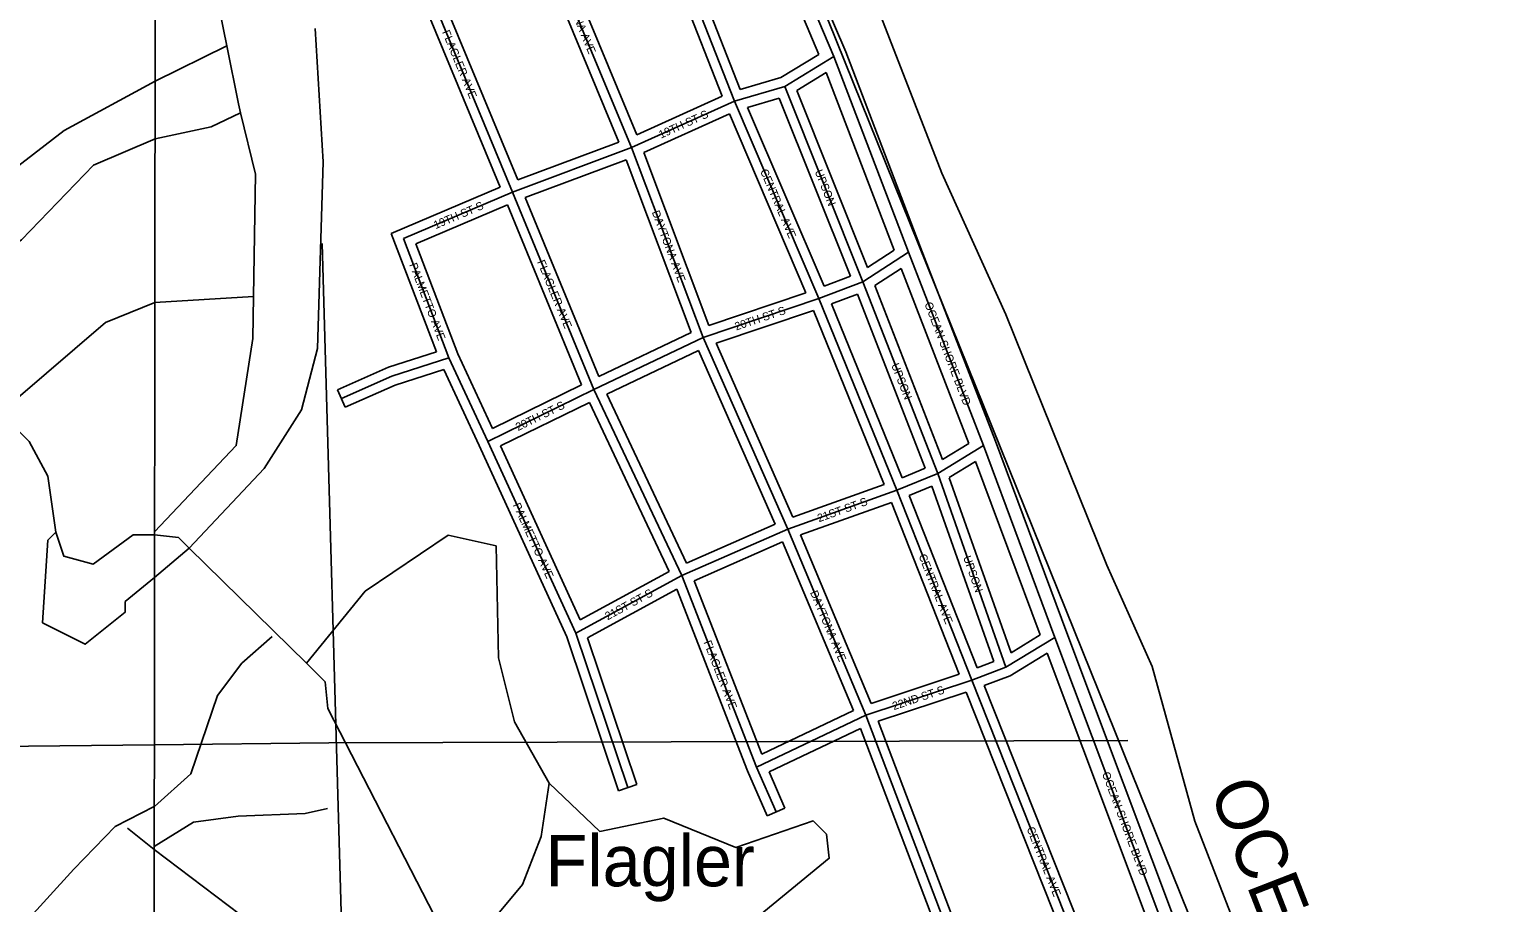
# Model space of a CAD drawing. Extents: x 457167 to 656239, y 1787309 to 1969297.
# Drawn here: x 616065 to 620629, y 1861569 to 1864301 of the extents above; entities that cross this region are included whole.
import ezdxf

# ---------------------------------------------------------------- set-up
doc = ezdxf.new("R2010")
doc.units = 0
for name, color, linetype in [('Level 1', 7, 'Continuous'), ('Level 22', 7, 'Continuous'), ('Level 23', 7, 'Continuous'), ('Level 28', 7, 'Continuous'), ('Level 31', 7, 'Continuous'), ('Level 32', 7, 'Continuous'), ('Level 34', 7, 'Continuous'), ('Level 44', 7, 'Continuous'), ('Level 5', 7, 'Continuous'), ('Level 63', 7, 'Continuous'), ('Level 7', 7, 'Continuous'), ('Level 8', 7, 'Continuous')]:
    doc.layers.add(name, color=color, linetype=linetype)

msp = doc.modelspace()

# ---------------------------------------------------------------- linework, layer by layer
at = {"layer": 'Level 1'}
for p, q in [((616980.56, 1863630.604), (617108.333, 1859138.994)), ((615113.964, 1862049.261), (616456.481, 1862063.133)), ((616456.481, 1862063.133), (617001.586, 1862068.766)), ((617001.586, 1862068.766), (619497.902, 1862076.387))]:
    msp.add_line(p, q, dxfattribs=at)
at = {"layer": 'Level 22'}
for p, q in [((618579.528, 1864214.975), (618234.11, 1865029.857)), ((618813.141, 1863603.839), (618579.528, 1864214.975)), ((619046.767, 1862998.525), (618813.141, 1863603.839)), ((619270.224, 1862399.04), (619046.767, 1862998.525)), ((619696.85, 1861264.093), (619270.224, 1862399.04))]:
    msp.add_line(p, q, dxfattribs=at)
at = {"layer": 'Level 23'}
for p, q in [((618616.635, 1864229.925), (618270.939, 1865045.468)), ((618533.15, 1864221.888), (618214.888, 1864972.71)), ((618850.504, 1863618.121), (618616.635, 1864229.925)), ((618767.897, 1863610.169), (618555.67, 1864165.358)), ((619084.249, 1863012.496), (618850.458, 1863618.242)), ((619001.089, 1863005.781), (618789.921, 1863552.906)), ((619307.705, 1862413.011), (619084.249, 1863012.496)), ((619224.751, 1862406.503), (619022.666, 1862948.653)), ((619734.13, 1861278.591), (619307.665, 1862413.115)), ((619649.734, 1861275.751), (619246.182, 1862349.311))]:
    msp.add_line(p, q, dxfattribs=at)
at = {"layer": 'Level 31'}
for p, q in [((618268.78, 1864075.656), (617953.908, 1864878.874)), ((617947.841, 1863930.532), (617602.453, 1864762.875)), ((617575.986, 1863791.282), (617235.685, 1864611.986)), ((618579.528, 1864214.975), (618426.676, 1864122.04)), ((618426.676, 1864122.04), (618268.78, 1864075.656)), ((618426.676, 1864122.04), (618670.472, 1863510.894)), ((618268.78, 1864075.656), (617947.841, 1863930.532)), ((618532.935, 1863458.67), (618268.78, 1864075.656)), ((617947.841, 1863930.532), (617575.986, 1863791.282)), ((618171.28, 1863336.858), (617947.841, 1863930.532)), ((617575.986, 1863791.282), (617234.674, 1863646.186)), ((617829.948, 1863174.302), (617575.986, 1863791.282)), ((617234.674, 1863646.186), (617376.86, 1863273.68)), ((618813.141, 1863603.839), (618670.472, 1863510.894)), ((618670.472, 1863510.894), (618532.935, 1863458.67)), ((618670.472, 1863510.894), (618904.103, 1862911.396)), ((618532.935, 1863458.67), (618171.28, 1863336.858)), ((618776.749, 1862859.161), (618532.935, 1863458.67)), ((618171.28, 1863336.858), (617829.948, 1863174.302)), ((618435.456, 1862737.326), (618171.28, 1863336.858)), ((617376.86, 1863273.68), (617198.58, 1863215.685)), ((617376.86, 1863273.68), (617498.797, 1863011.738)), ((617198.58, 1863215.685), (617040.654, 1863146.033)), ((617829.948, 1863174.302), (617498.797, 1863011.738)), ((618104.322, 1862592.211), (617829.948, 1863174.302)), ((617498.797, 1863011.738), (617773.149, 1862412.191)), ((619046.767, 1862998.525), (618904.103, 1862911.396)), ((618904.103, 1862911.396), (618776.749, 1862859.161)), ((618904.103, 1862911.396), (619117.367, 1862306.102)), ((618776.749, 1862859.161), (618435.456, 1862737.326)), ((619010.39, 1862265.482), (618776.749, 1862859.161)), ((618435.456, 1862737.326), (618104.322, 1862592.211)), ((618679.29, 1862155.271), (618435.456, 1862737.326)), ((618104.322, 1862592.211), (617773.149, 1862412.191)), ((618337.95, 1861992.711), (618104.322, 1862592.211)), ((617773.149, 1862412.191), (617935.601, 1861929.123)), ((619270.224, 1862399.04), (619117.367, 1862306.102)), ((619117.367, 1862306.102), (619010.39, 1862265.482)), ((619010.39, 1862265.482), (618679.29, 1862155.271)), ((619452.311, 1861153.791), (619010.39, 1862265.482)), ((618679.29, 1862155.271), (618337.95, 1861992.711)), ((619105.914, 1861031.954), (618679.29, 1862155.271)), ((618398.914, 1861853.015), (618337.95, 1861992.711))]:
    msp.add_line(p, q, dxfattribs=at)
at = {"layer": 'Level 32'}
for p, q in [((618230.445, 1864091.246), (617936.341, 1864841.483)), ((618286.683, 1864112.182), (617993.005, 1864861.335)), ((617963.685, 1863970.621), (617642.55, 1864744.516)), ((617908.223, 1863947.731), (617586.206, 1864723.751)), ((617536.884, 1863807.258), (617222.87, 1864564.563)), ((617592.6, 1863829.538), (617274.92, 1864595.686)), ((618533.15, 1864221.887), (618414.449, 1864149.716)), ((618414.449, 1864149.716), (618286.684, 1864112.182)), ((618555.67, 1864165.358), (618463.942, 1864109.587)), ((618463.942, 1864109.586), (618684.771, 1863556.014)), ((618230.445, 1864091.246), (617963.685, 1863970.621)), ((618408.929, 1864085.557), (618309.66, 1864056.396)), ((618549.188, 1863496.931), (618309.66, 1864056.396)), ((618408.93, 1864085.557), (618631.303, 1863528.111)), ((618253.249, 1864035.706), (617985.822, 1863914.781)), ((618492.568, 1863476.73), (618253.249, 1864035.707)), ((617908.223, 1863947.731), (617592.6, 1863829.538)), ((617930.313, 1863891.933), (617615.52, 1863774.051)), ((618133.49, 1863352.09), (617930.313, 1863891.933)), ((618189.153, 1863374.533), (617985.822, 1863914.781)), ((617536.883, 1863807.257), (617196.339, 1863662.487)), ((617559.795, 1863751.8), (617273.008, 1863629.882)), ((617791.514, 1863188.855), (617559.794, 1863751.8)), ((617845.636, 1863215.001), (617615.52, 1863774.051)), ((617196.339, 1863662.487), (617337.583, 1863292.45)), ((617273.008, 1863629.882), (617404.507, 1863285.373)), ((618767.897, 1863610.168), (618684.771, 1863556.014)), ((618789.921, 1863552.906), (618707.278, 1863499.067)), ((618631.303, 1863528.111), (618549.187, 1863496.931)), ((618492.568, 1863476.729), (618189.154, 1863374.533)), ((618653.318, 1863472.289), (618572.295, 1863441.524)), ((618653.318, 1863472.29), (618865.446, 1862927.966)), ((618707.278, 1863499.066), (618919.044, 1862955.674)), ((618515.773, 1863421.232), (618211.972, 1863318.907)), ((618737.155, 1862876.881), (618515.774, 1863421.232)), ((618793.202, 1862898.335), (618572.294, 1863441.523)), ((618133.49, 1863352.09), (617845.636, 1863215.001)), ((617337.583, 1863292.451), (617187.857, 1863243.744)), ((617404.507, 1863285.373), (617513.07, 1863052.164)), ((618156.284, 1863296.487), (617869.825, 1863160.063)), ((618395.881, 1862752.737), (618156.284, 1863296.486)), ((618451.655, 1862774.964), (618211.972, 1863318.907)), ((617187.858, 1863243.744), (617028.547, 1863173.482)), ((617360.875, 1863236.931), (617209.3, 1863187.623)), ((617360.875, 1863236.931), (617471.598, 1862999.077)), ((617209.299, 1863187.623), (617052.759, 1863118.584)), ((617791.514, 1863188.855), (617513.07, 1863052.165)), ((617052.759, 1863118.584), (617028.547, 1863173.482)), ((618119.013, 1862631.405), (617869.825, 1863160.063)), ((617815.805, 1863133.939), (617538.224, 1862997.673)), ((618065.107, 1862605.041), (617815.806, 1863133.939)), ((619001.089, 1863005.781), (618919.044, 1862955.674)), ((617471.598, 1862999.077), (617745.214, 1862401.136)), ((617538.224, 1862997.673), (617787.055, 1862453.897)), ((618865.446, 1862927.966), (618793.203, 1862898.336)), ((619022.667, 1862948.653), (618940.47, 1862898.454)), ((618737.154, 1862876.881), (618451.655, 1862774.963)), ((618886.292, 1862871.665), (618815.495, 1862842.627)), ((618886.292, 1862871.666), (619079.339, 1862323.753)), ((618940.47, 1862898.453), (619133.375, 1862350.945)), ((618759.472, 1862821.138), (618475.36, 1862719.716)), ((618970.882, 1862283.949), (618759.471, 1862821.138)), ((619027.451, 1862304.051), (618815.495, 1862842.627)), ((618395.881, 1862752.737), (618119.013, 1862631.404)), ((618419.567, 1862697.608), (618142.725, 1862576.286)), ((618640.568, 1862170.059), (618419.567, 1862697.608)), ((618696.21, 1862192.522), (618475.36, 1862719.716)), ((618065.107, 1862605.041), (617787.055, 1862453.897)), ((618088.732, 1862549.59), (617809.616, 1862397.867)), ((618310.213, 1861981.259), (618088.733, 1862549.591)), ((618354.184, 1862033.671), (618142.725, 1862576.286)), ((617745.214, 1862401.137), (617907.165, 1861919.56)), ((617809.616, 1862397.867), (617964.036, 1861938.685)), ((619224.751, 1862406.502), (619133.375, 1862350.945)), ((619079.34, 1862323.752), (619027.451, 1862304.05)), ((619246.182, 1862349.311), (619130.595, 1862279.034)), ((618970.882, 1862283.95), (618696.21, 1862192.522)), ((619130.594, 1862279.034), (619049.523, 1862248.251)), ((618992.979, 1862228.067), (618718.44, 1862136.684)), ((619412.896, 1861171.728), (618992.979, 1862228.067)), ((619468.592, 1861194.045), (619049.523, 1862248.251)), ((618640.568, 1862170.059), (618354.185, 1862033.671)), ((619123.568, 1861069.965), (618718.44, 1862136.684)), ((618662.8, 1862114.189), (618377.055, 1861978.105)), ((619067.45, 1861048.73), (618662.801, 1862114.189)), ((618371.418, 1861841.014), (618310.213, 1861981.259)), ((618426.41, 1861865.014), (618377.055, 1861978.106)), ((617964.036, 1861938.685), (617907.165, 1861919.56)), ((618371.418, 1861841.014), (618426.41, 1861865.014))]:
    msp.add_line(p, q, dxfattribs=at)
at = {"layer": 'Level 5'}
for p, q in [((616458.695, 1864137.917), (616682.517, 1864249.303)), ((616458.674, 1864137.907), (616458.695, 1864137.917)), ((616458.482, 1863958.274), (616458.503, 1863958.278)), ((616457.955, 1863445.921), (616766.339, 1863464.5)), ((616457.935, 1863445.92), (616457.955, 1863445.921)), ((616457.191, 1862728.863), (616457.17, 1862728.841)), ((616457.18, 1862719.323), (616532.033, 1862710.913)), ((616565.344, 1862677.533), (616532.033, 1862710.913)), ((616931.75, 1862318.679), (616565.344, 1862677.533)), ((616334.291, 1861807.897), (616456.254, 1861870.311)), ((616456.254, 1861870.311), (616456.275, 1861870.33)), ((616456.12, 1861745.221), (616456.142, 1861745.235))]:
    msp.add_line(p, q, dxfattribs=at)
for points in [[(617512.271, 1867311.531), (617753.467, 1866786.084), (617761.707, 1866719.392), (618027.815, 1866093.874), (618077.636, 1865918.751), (618144.228, 1865801.97), (618243.9, 1865460.085), (618426.875, 1865084.76), (618468.397, 1864926.308), (618668.012, 1864492.621), (618917.409, 1863850.463), (619117.024, 1863408.417), (619432.992, 1862624.476), (619574.345, 1862307.531), (619707.24, 1861823.895), (619898.445, 1861331.858), (620297.605, 1860414.445), (620430.569, 1860030.81), (620613.533, 1859605.464), (621220.39, 1858012.611)], [(616726.448, 1864861.975), (616713.694, 1864838.352), (616647.249, 1864601.699), (616649.276, 1864413.336), (616682.517, 1864249.303)], [(616682.517, 1864249.303), (616719.24, 1864067.449), (616725.895, 1864039.442)], [(615266.401, 1864018.838), (615341.425, 1863943.485), (615357.773, 1863760.196), (615449.318, 1863660.098), (615716.027, 1863676.171), (615849.755, 1863734.206), (616174.953, 1863984.032), (616458.674, 1864137.907)], [(616458.503, 1863958.278), (616634.193, 1863995.541), (616725.895, 1864039.442)], [(616725.895, 1864039.442), (616772.155, 1863847.396), (616766.339, 1863464.5)], [(615665.68, 1863326.049), (615916.079, 1863559.228), (616041.24, 1863642.364), (616266.491, 1863875.572), (616458.482, 1863958.274)], [(616766.339, 1863464.5), (616764.29, 1863333.595), (616712.379, 1862998.747), (616457.191, 1862728.863)], [(616023.833, 1863142.39), (616303.199, 1863383.541), (616457.935, 1863445.92)], [(616148.598, 1862728.001), (616123.747, 1862903.064), (616065.525, 1863011.506), (615982.264, 1863094.966)], [(616148.598, 1862728.001), (616173.509, 1862652.951), (616265.17, 1862627.841), (616390.311, 1862719.413), (616457.002, 1862719.343), (616457.18, 1862719.323)], [(616931.75, 1862318.679), (617115.402, 1862543.563), (617373.995, 1862718.367), (617524.016, 1862684.857), (617531.989, 1862334.732), (617581.78, 1862134.589), (617689.953, 1861942.726)], [(616456.275, 1861870.33), (616570.3, 1861972.369), (616653.945, 1862217.003), (616729.798, 1862318.376), (616824.41, 1862401.911)], [(616931.75, 1862318.679), (616990.072, 1862260.258), (616998.302, 1862176.897), (617405.932, 1861384.526)], [(617405.932, 1861384.526), (617606.263, 1861626.051), (617664.783, 1861776.034), (617689.953, 1861942.726)], [(618331.394, 1861516.923), (618565.035, 1861708.397), (618556.765, 1861783.428), (618515.144, 1861825.169), (618273.301, 1861742.066), (618048.318, 1861833.996), (617848.185, 1861792.515), (617689.953, 1861942.726)], [(616456.142, 1861745.235), (616578.733, 1861821.454), (616718.47, 1861840.214), (616927.896, 1861848.356), (616996.975, 1861863.556)], [(615782.875, 1861345.226), (616046.25, 1861499.848), (616204.615, 1861674.584), (616334.291, 1861807.897)], [(616372.696, 1861802.418), (616455.958, 1861735.657), (616456.132, 1861735.526)], [(616456.132, 1861735.526), (616764.173, 1861501.916), (616872.415, 1861385.084), (616880.745, 1861376.744)]]:
    msp.add_lwpolyline(points, dxfattribs=at)
at = {"layer": 'Level 63'}
for points in [[(576611.219, 1832825.663), (616425.226, 1832761.92), (616473.71, 1878215.526), (576708.29, 1878279.4), (576611.219, 1832825.663)], [(616425.226, 1832761.92), (656239.136, 1832740.786), (656239.03, 1878194.373), (616473.71, 1878215.526), (616425.226, 1832761.92)]]:
    msp.add_lwpolyline(points, dxfattribs=at)
at = {"layer": 'Level 7'}
msp.add_line((616457.039, 1862586.101), (616565.344, 1862677.533), dxfattribs=at)
for points in [[(616565.344, 1862677.533), (616799.015, 1862927.358), (616915.926, 1863110.661), (616966.135, 1863302.325), (616983.433, 1863885.874), (616958.88, 1864302.681)], [(616148.598, 1862728.001), (616123.558, 1862703.001), (616106.589, 1862444.607), (616239.901, 1862377.786), (616365.072, 1862477.689), (616365.112, 1862511.029), (616456.873, 1862585.961), (616457.039, 1862586.101)]]:
    msp.add_lwpolyline(points, dxfattribs=at)
at = {"layer": 'Level 8'}
msp.add_lwpolyline([(616745.512, 1868837.671), (619996.599, 1860769.559), (621520.639, 1856869.505), (622094.654, 1855490.486)], dxfattribs=at)

# ---------------------------------------------------------------- texts
at = {"layer": 'Level 28'}
msp.add_text('OCEAN SHORE BLVD', height=160, rotation=291.250469, dxfattribs=at).set_placement((619751.95, 1861923.481))
at = {"layer": 'Level 34'}
for s, height, rotation, p in [('DAYTONA AVE', 25, 292.536175, (617722.86, 1864440.094)), ('FLAGLER AVE', 25, 292.520847, (617354.84, 1864291.985)), ('19TH ST S', 25, 24.331394, (618039.42, 1863958.224)), ('CENTRAL AVE', 25, 293.177361, (618348.645, 1863857.356)), ('UPSON', 25, 291.747544, (618519.46, 1863855.716)), ('19TH ST S', 25, 23.030647, (617335.438, 1863675.439)), ('DAYTONA AVE', 24.99916, 290.624356, (618010.421, 1863728.774)), ('PALMETTO AVE', 25, 290.891736, (617252.475, 1863564.496)), ('FLAGLER AVE', 25, 292.372811, (617652.206, 1863573.274)), ('20TH ST S', 25, 18.6141, (618274.611, 1863358.472)), ('OCEAN SHORE BLVD', 25, 291.104292, (618862.155, 1863442.129)), ('UPSON', 24.9992, 291.291156, (618758.486, 1863250.624)), ('20TH ST S', 25, 26.146283, (617592.695, 1863043.909)), ('PALMETTO AVE', 25, 294.588539, (617576.05, 1862812.875)), ('21ST ST S', 25, 19.645286, (618533.33, 1862758.993)), ('CENTRAL AVE', 25, 291.481886, (618844.05, 1862654.021)), ('UPSON', 25, 289.408708, (618983.245, 1862649.156)), ('21ST ST S', 25, 28.527425, (617872.896, 1862452.186)), ('DAYTONA AVE', 25, 292.729486, (618504.772, 1862539.513)), ('FLAGLER AVE', 25, 291.290775, (618172.092, 1862383.885)), ('22ND ST S', 25, 18.410364, (618767.205, 1862171.361)), ('OCEAN SHORE BLVD', 25, 290.601017, (619416.98, 1861973.104)), ('CENTRAL AVE', 25, 291.678589, (619181.515, 1861801.166))]:
    msp.add_text(s, height=height, rotation=rotation, dxfattribs=at).set_placement(p)
at = {"layer": 'Level 44'}
msp.add_text('Flagler', height=160, dxfattribs=at).set_placement((617678.693, 1861620.676))

doc.saveas('drawing.dxf')
